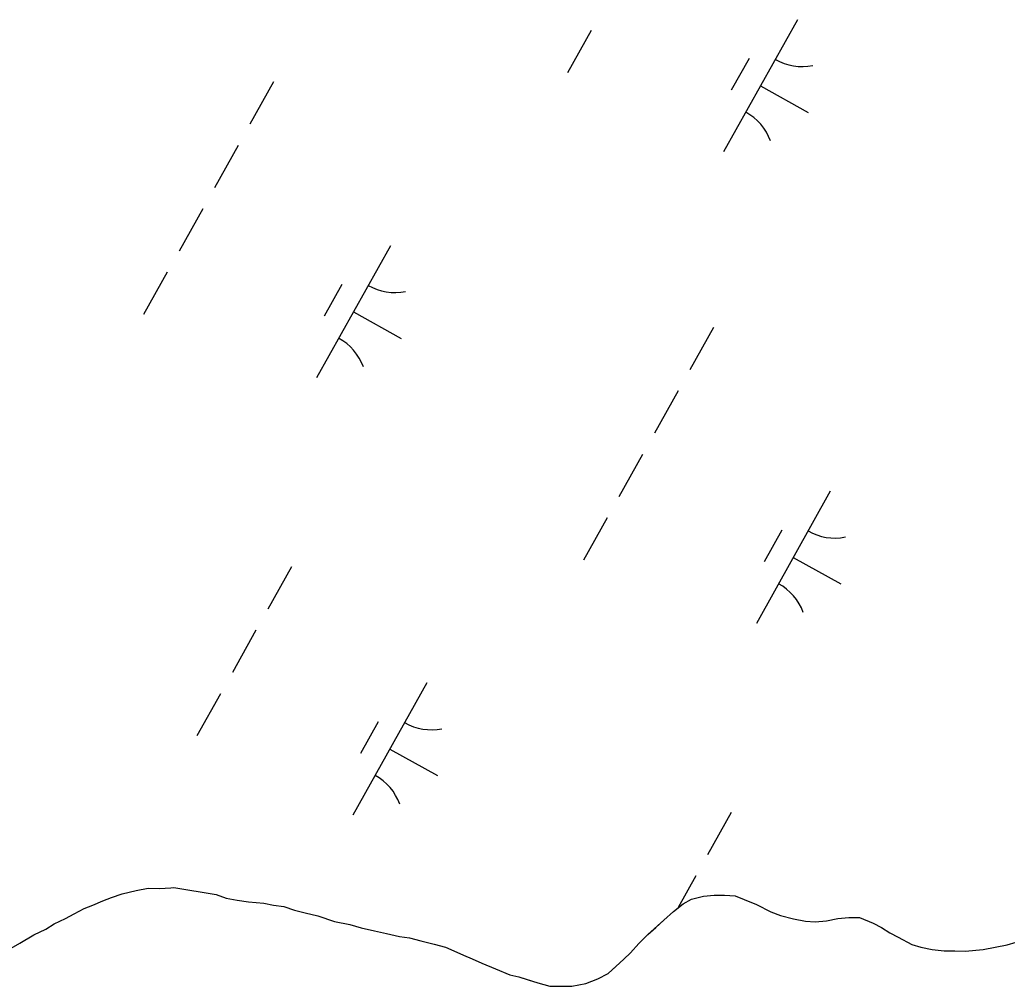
# Model space of a CAD drawing. Extents: x 3923531 to 3943530, y 207391 to 229799.
# Drawn here: x 3931887.3 to 3932213.3, y 212157.5 to 212476.8 of the extents above; entities that cross this region are included whole.
import ezdxf

# ---------------------------------------------------------------- set-up
doc = ezdxf.new("R2010")
doc.units = 0
doc.layers.add('V-TOPO-SHOR', color=7, linetype='Continuous')
doc.layers.add('V-WETL-SWMP', color=7, linetype='Continuous')

msp = doc.modelspace()

# ---------------------------------------------------------------- linework, layer by layer
at = {"layer": 'V-TOPO-SHOR'}
for points in [[(3931882.98, 212169.26), (3931887.35, 212171.78), (3931891.93, 212174.5), (3931895.9, 212176.43), (3931898.69, 212178.18), (3931902.46, 212179.91), (3931905.25, 212181.46), (3931908.62, 212183.21), (3931911.41, 212184.36), (3931914.78, 212185.71), (3931917.56, 212186.86), (3931921.13, 212188.01), (3931925.69, 212189.14), (3931929.65, 212189.89), (3931933.4, 212189.85), (3931937.16, 212190.01), (3931938.15, 212190.19), (3931952.15, 212187.87), (3931955.5, 212186.64)], [(3931955.5, 212186.64), (3931959.05, 212186.01), (3931962.8, 212185.38), (3931967.93, 212184.93), (3931971.09, 212184.3), (3931974.44, 212183.86), (3931977.99, 212182.64), (3931981.54, 212181.81), (3931985.67, 212180.78), (3931991.19, 212178.94), (3931996.31, 212177.89), (3932000.06, 212176.86), (3932004.39, 212175.83), (3932008.34, 212174.99), (3932012.67, 212173.96), (3932016.03, 212173.53), (3932019.77, 212172.5), (3932024.11, 212171.46), (3932027.85, 212170.43), (3932030.6, 212169.21), (3932033.75, 212167.8), (3932036.7, 212166.58), (3932039.85, 212165.16), (3932044.37, 212163.33), (3932049.09, 212161.3), (3932052.05, 212160.68), (3932055.2, 212159.66), (3932058.35, 212158.63), (3932062.3, 212157.6), (3932065.85, 212157.56), (3932069.61, 212157.52), (3932074.16, 212158.46), (3932078.13, 212160), (3932081.51, 212161.74), (3932084.11, 212164.08), (3932086.7, 212166.42), (3932088.9, 212168.57), (3932091.7, 212171.7), (3932094.7, 212174.64), (3932097.29, 212176.98), (3932099.89, 212179.32), (3932103.08, 212182.25), (3932106.27, 212184.79), (3932109.05, 212186.34), (3932113.02, 212187.28), (3932116.58, 212187.64), (3932119.94, 212187.6), (3932123.49, 212187.36), (3932126.44, 212186.15), (3932130.58, 212184.52), (3932135.29, 212182.1), (3932138.44, 212180.87), (3932142.78, 212179.84), (3932146.72, 212179), (3932149.88, 212178.77), (3932153.64, 212179.13), (3932157.4, 212179.87), (3932160.96, 212180.23), (3932164.52, 212180.19), (3932169.05, 212178.36), (3932171.8, 212176.95), (3932174.54, 212175.14), (3932177.29, 212173.73), (3932181.81, 212171.31), (3932184.77, 212170.48), (3932188.51, 212169.65), (3932192.46, 212169.21), (3932196.02, 212169.17), (3932199.38, 212169.14), (3932205.31, 212169.66), (3932209.27, 212170.41), (3932213.23, 212171.16), (3932216.21, 212172.11)]]:
    msp.add_lwpolyline(points, dxfattribs=at)
at = {"layer": 'V-WETL-SWMP'}
for p, q in [((3932144.06, 212476.78), (3932119.68, 212433.13)), ((3932075.98, 212473.25), (3932068.17, 212459.28)), ((3932128.06, 212463.96), (3932122.21, 212453.48)), ((3931971.11, 212456.23), (3931963.31, 212442.26)), ((3932131.87, 212454.96), (3932147.59, 212446.18)), ((3931959.4, 212435.28), (3931951.6, 212421.31)), ((3931947.7, 212414.33), (3931939.9, 212400.36)), ((3932009.66, 212402.14), (3931985.27, 212358.49)), ((3931935.99, 212393.37), (3931928.19, 212379.41)), ((3931993.66, 212389.31), (3931987.8, 212378.84)), ((3931997.47, 212380.31), (3932013.18, 212371.53)), ((3932116.32, 212375.11), (3932108.52, 212361.14)), ((3932104.62, 212354.15), (3932096.81, 212340.19)), ((3932092.91, 212333.2), (3932085.11, 212319.23)), ((3932154.87, 212321.01), (3932130.49, 212277.36)), ((3932081.21, 212312.25), (3932073.4, 212298.28)), ((3932138.87, 212308.19), (3932133.02, 212297.71)), ((3932142.68, 212299.19), (3932158.39, 212290.41)), ((3931976.99, 212296.07), (3931969.19, 212282.1)), ((3931965.29, 212275.11), (3931957.49, 212261.15)), ((3932021.67, 212257.7), (3931997.29, 212214.05)), ((3931953.58, 212254.16), (3931945.78, 212240.19)), ((3932005.67, 212244.88), (3931999.82, 212234.4)), ((3932009.48, 212235.87), (3932025.19, 212227.1)), ((3932122.21, 212214.94), (3932114.4, 212200.97)), ((3932110.5, 212193.99), (3932104.63, 212183.49)), ((3931917.56, 212186.86), (3931921.13, 212188.01)), ((3931921.13, 212188.01), (3931925.69, 212189.14)), ((3931925.69, 212189.14), (3931929.65, 212189.89)), ((3931929.65, 212189.89), (3931933.4, 212189.85)), ((3931933.4, 212189.85), (3931937.16, 212190.01)), ((3931937.16, 212190.01), (3931938.15, 212190.19)), ((3931938.15, 212190.19), (3931952.15, 212187.86)), ((3931952.15, 212187.86), (3931955.5, 212186.64)), ((3932113.02, 212187.28), (3932116.58, 212187.64)), ((3932116.58, 212187.64), (3932119.94, 212187.6)), ((3932119.94, 212187.6), (3932123.49, 212187.36)), ((3931908.62, 212183.21), (3931911.41, 212184.36)), ((3931911.41, 212184.36), (3931914.78, 212185.71)), ((3931914.78, 212185.71), (3931917.56, 212186.86)), ((3931955.5, 212186.64), (3931959.05, 212186.01)), ((3931959.05, 212186.01), (3931962.8, 212185.38)), ((3931962.8, 212185.38), (3931967.93, 212184.93)), ((3931967.93, 212184.93), (3931971.09, 212184.3)), ((3932103.08, 212182.25), (3932106.27, 212184.79)), ((3932106.27, 212184.79), (3932109.05, 212186.34)), ((3932109.05, 212186.34), (3932113.02, 212187.28)), ((3932123.49, 212187.36), (3932126.44, 212186.15)), ((3932126.44, 212186.15), (3932130.58, 212184.52)), ((3932130.58, 212184.52), (3932135.29, 212182.1)), ((3931902.46, 212179.91), (3931905.25, 212181.46)), ((3931905.25, 212181.46), (3931908.62, 212183.21)), ((3931971.09, 212184.3), (3931974.44, 212183.86)), ((3931974.44, 212183.86), (3931977.99, 212182.64)), ((3931977.99, 212182.64), (3931981.53, 212181.81)), ((3931981.53, 212181.81), (3931985.67, 212180.78)), ((3932099.89, 212179.32), (3932103.08, 212182.25)), ((3932135.29, 212182.1), (3932138.44, 212180.87)), ((3931895.9, 212176.43), (3931898.69, 212178.18)), ((3931898.69, 212178.18), (3931902.46, 212179.91)), ((3931985.67, 212180.78), (3931991.19, 212178.94)), ((3931991.19, 212178.94), (3931996.31, 212177.89)), ((3931996.31, 212177.89), (3932000.06, 212176.86)), ((3932094.7, 212174.64), (3932099.89, 212179.32)), ((3932138.44, 212180.87), (3932142.78, 212179.84)), ((3932142.78, 212179.84), (3932146.72, 212179)), ((3932146.72, 212179), (3932149.88, 212178.77)), ((3932149.88, 212178.77), (3932153.64, 212179.13)), ((3932153.64, 212179.13), (3932157.4, 212179.88)), ((3932157.4, 212179.88), (3932160.96, 212180.23)), ((3932160.96, 212180.23), (3932164.52, 212180.19)), ((3932164.52, 212180.19), (3932169.04, 212178.36)), ((3932169.04, 212178.36), (3932171.8, 212176.95)), ((3931891.93, 212174.5), (3931895.9, 212176.43)), ((3932000.06, 212176.86), (3932004.39, 212175.83)), ((3932004.39, 212175.83), (3932008.34, 212174.99)), ((3932008.34, 212174.99), (3932012.67, 212173.96)), ((3932091.7, 212171.7), (3932094.7, 212174.64)), ((3932171.8, 212176.95), (3932174.54, 212175.14)), ((3932174.54, 212175.14), (3932177.29, 212173.73)), ((3931882.98, 212169.26), (3931887.35, 212171.78)), ((3931887.35, 212171.78), (3931891.93, 212174.5)), ((3932012.67, 212173.96), (3932016.03, 212173.53)), ((3932016.03, 212173.53), (3932019.77, 212172.5)), ((3932019.77, 212172.5), (3932024.11, 212171.46)), ((3932024.11, 212171.46), (3932027.85, 212170.43)), ((3932088.9, 212168.57), (3932091.7, 212171.7)), ((3932177.29, 212173.73), (3932181.81, 212171.31)), ((3932181.81, 212171.31), (3932184.77, 212170.48)), ((3932213.23, 212171.16), (3932216.21, 212172.11)), ((3932027.85, 212170.43), (3932030.6, 212169.21)), ((3932030.6, 212169.21), (3932033.75, 212167.8)), ((3932086.7, 212166.42), (3932088.9, 212168.57)), ((3932184.77, 212170.48), (3932188.51, 212169.65)), ((3932188.51, 212169.65), (3932192.46, 212169.21)), ((3932192.46, 212169.21), (3932199.38, 212169.14)), ((3932199.38, 212169.14), (3932205.31, 212169.66)), ((3932205.31, 212169.66), (3932213.23, 212171.16)), ((3932033.75, 212167.8), (3932036.7, 212166.58)), ((3932036.7, 212166.58), (3932039.85, 212165.16)), ((3932039.85, 212165.16), (3932044.37, 212163.33)), ((3932081.51, 212161.74), (3932086.7, 212166.42)), ((3932044.37, 212163.33), (3932049.1, 212161.3)), ((3932078.13, 212160), (3932081.51, 212161.74)), ((3932049.1, 212161.3), (3932052.05, 212160.68)), ((3932052.05, 212160.68), (3932058.35, 212158.63)), ((3932058.35, 212158.63), (3932062.29, 212157.6)), ((3932069.61, 212157.52), (3932074.16, 212158.46)), ((3932074.16, 212158.46), (3932078.13, 212160)), ((3932062.29, 212157.6), (3932069.61, 212157.52))]:
    msp.add_line(p, q, dxfattribs=at)
for centre, start, end in [((3932145.55, 212478.96), 240.0381, 281.5817), ((3932118.61, 212430.73), 20.0381, 61.5817), ((3932011.14, 212404.31), 240.0381, 281.5817), ((3931984.2, 212356.08), 20.0381, 61.5817), ((3932156.36, 212323.19), 240.0381, 281.5817), ((3932129.42, 212274.96), 20.0381, 61.5817), ((3932023.16, 212259.87), 240.0381, 281.5817), ((3931996.22, 212211.65), 20.0381, 61.5817)]:
    msp.add_arc(centre, 17.62, start, end, dxfattribs=at)

doc.saveas('drawing.dxf')
